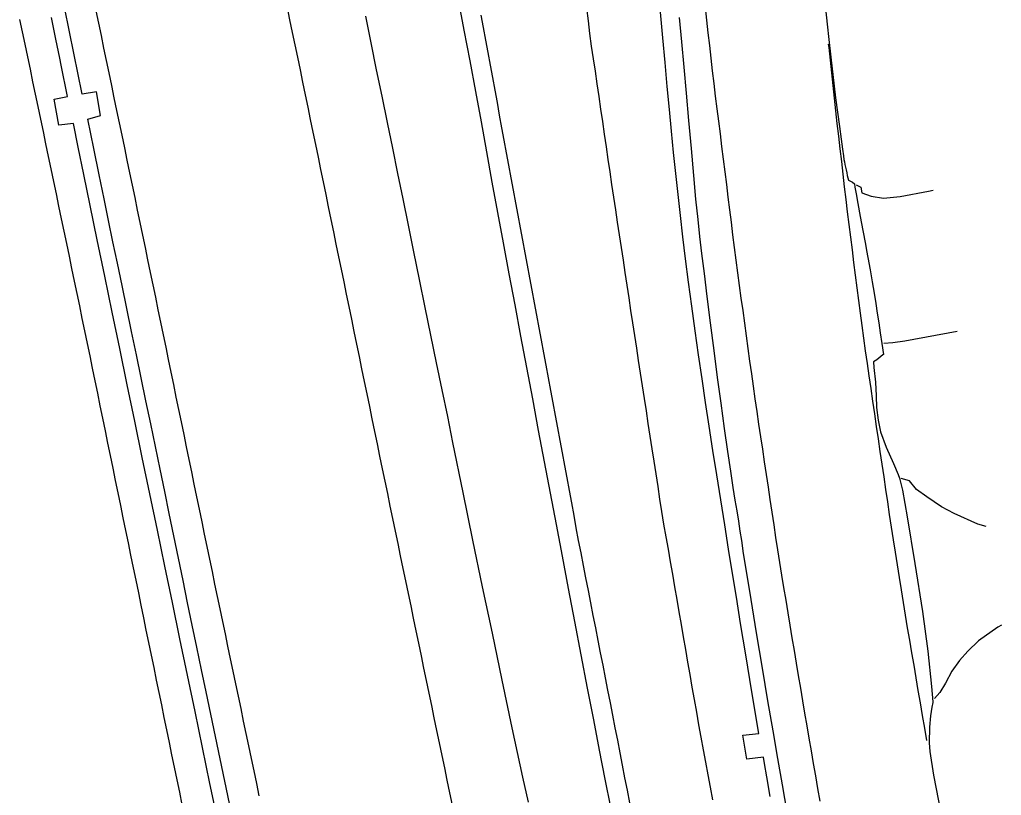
# Model space of a CAD drawing. Extents: x 1948091 to 1975253, y 787267 to 823306.
# Drawn here: x 1966725.4 to 1966918.2, y 788796.8 to 788949.2 of the extents above; entities that cross this region are included whole.
import ezdxf

# ---------------------------------------------------------------- set-up
doc = ezdxf.new("R2010")
doc.units = 0
for name, color, linetype in [('RD_EX_Conc', 7, 'Continuous'), ('RD_EX_Pavement_Markings', 7, 'Continuous'), ('RD_EX_Road', 7, 'Continuous')]:
    doc.layers.add(name, color=color, linetype=linetype)

msp = doc.modelspace()

# ---------------------------------------------------------------- linework, layer by layer
at = {"layer": 'RD_EX_Conc'}
for points in [[(1966889.7, 788916.72), (1966890.63, 788916.27), (1966890.85, 788915.14), (1966892.69, 788914.48), (1966895.12, 788914.1), (1966898.35, 788914.44), (1966903.95, 788915.51), (1966904.84, 788915.67)], [(1966909.59, 788887.92), (1966899.25, 788886.01), (1966896.93, 788885.67), (1966895.14, 788885.57)]]:
    msp.add_lwpolyline(points, dxfattribs=at)
at = {"layer": 'RD_EX_Pavement_Markings'}
for points in [[(1966740.38, 788950.93), (1966740.89, 788948.48), (1966741.4, 788946.03), (1966741.91, 788943.58), (1966742.42, 788941.14), (1966742.92, 788938.69), (1966743.43, 788936.24), (1966743.94, 788933.79), (1966744.45, 788931.35), (1966744.96, 788928.9), (1966745.47, 788926.45), (1966745.98, 788924), (1966746.49, 788921.56), (1966747, 788919.11), (1966747.51, 788916.66), (1966748.02, 788914.21), (1966748.53, 788911.77), (1966749.04, 788909.32), (1966749.55, 788906.87), (1966750.06, 788904.42), (1966750.56, 788901.98), (1966751.07, 788899.53), (1966751.57, 788897.08), (1966752.08, 788894.63), (1966752.58, 788892.18), (1966753.09, 788889.73), (1966753.6, 788887.29), (1966754.1, 788884.84), (1966754.61, 788882.39), (1966755.11, 788879.94), (1966755.62, 788877.49), (1966756.12, 788875.04), (1966756.63, 788872.6), (1966757.13, 788870.15), (1966757.64, 788867.7), (1966758.14, 788865.25), (1966758.65, 788862.8), (1966759.15, 788860.35), (1966759.66, 788857.91), (1966760.17, 788855.46), (1966760.67, 788853.01), (1966761.18, 788850.56), (1966761.68, 788848.11), (1966762.19, 788845.66), (1966762.69, 788843.22), (1966763.2, 788840.77), (1966763.71, 788838.32), (1966764.22, 788835.87), (1966764.73, 788833.43), (1966765.25, 788830.98), (1966765.76, 788828.53), (1966766.27, 788826.09), (1966766.78, 788823.64), (1966767.3, 788821.19), (1966767.81, 788818.74), (1966768.32, 788816.3), (1966768.83, 788813.85), (1966769.34, 788811.4), (1966769.86, 788808.96), (1966770.37, 788806.51), (1966770.88, 788804.06), (1966771.39, 788801.62), (1966771.91, 788799.17), (1966772.42, 788796.72)], [(1966777.94, 788951.56), (1966778.45, 788949.11), (1966778.96, 788946.66), (1966779.47, 788944.22), (1966779.98, 788941.77), (1966780.5, 788939.32), (1966781, 788936.87), (1966781.5, 788934.43), (1966782.01, 788931.98), (1966782.51, 788929.53), (1966783.02, 788927.08), (1966783.52, 788924.63), (1966784.02, 788922.18), (1966784.53, 788919.73), (1966785.03, 788917.29), (1966785.54, 788914.84), (1966786.04, 788912.39), (1966786.54, 788909.94), (1966787.05, 788907.49), (1966787.55, 788905.04), (1966788.06, 788902.59), (1966788.56, 788900.15), (1966789.07, 788897.7), (1966789.57, 788895.25), (1966790.07, 788892.8), (1966790.58, 788890.35), (1966791.08, 788887.9), (1966791.59, 788885.45), (1966792.09, 788883), (1966792.59, 788880.56), (1966793.1, 788878.11), (1966793.6, 788875.66), (1966794.11, 788873.21), (1966794.61, 788870.76), (1966795.11, 788868.31), (1966795.62, 788865.86), (1966796.12, 788863.42), (1966796.63, 788860.97), (1966797.13, 788858.52), (1966797.64, 788856.07), (1966798.15, 788853.62), (1966798.66, 788851.18), (1966799.17, 788848.73), (1966799.68, 788846.28), (1966800.18, 788843.83), (1966800.69, 788841.39), (1966801.2, 788838.94), (1966801.71, 788836.49), (1966802.22, 788834.04), (1966802.73, 788831.6), (1966803.24, 788829.15), (1966803.75, 788826.7), (1966804.26, 788824.25), (1966804.77, 788821.81), (1966805.28, 788819.36), (1966805.79, 788816.91), (1966806.29, 788814.46), (1966806.8, 788812.02), (1966807.31, 788809.57), (1966807.82, 788807.12), (1966808.33, 788804.67), (1966808.84, 788802.23), (1966809.35, 788799.78), (1966809.86, 788797.33), (1966810.37, 788794.88)], [(1966861.56, 788795.94), (1966861.1, 788798.4), (1966860.65, 788800.86), (1966860.2, 788803.32), (1966859.75, 788805.78), (1966859.29, 788808.23), (1966858.84, 788810.69), (1966858.4, 788813.15), (1966857.97, 788815.61), (1966857.54, 788818.08), (1966857.11, 788820.54), (1966856.68, 788823), (1966856.26, 788825.46), (1966855.83, 788827.92), (1966855.4, 788830.39), (1966854.97, 788832.85), (1966854.54, 788835.31), (1966854.11, 788837.77), (1966853.68, 788840.24), (1966853.26, 788842.7), (1966852.83, 788845.16), (1966852.4, 788847.62), (1966851.97, 788850.08), (1966851.57, 788852.55), (1966851.19, 788855.02), (1966850.81, 788857.49), (1966850.43, 788859.96), (1966850.04, 788862.43), (1966849.66, 788864.9), (1966849.28, 788867.37), (1966848.9, 788869.84), (1966848.52, 788872.31), (1966848.13, 788874.78), (1966847.75, 788877.25), (1966847.37, 788879.72), (1966846.99, 788882.19), (1966846.62, 788884.66), (1966846.24, 788887.13), (1966845.87, 788889.6), (1966845.49, 788892.07), (1966845.12, 788894.54), (1966844.74, 788897.01), (1966844.37, 788899.48), (1966843.99, 788901.95), (1966843.62, 788904.42), (1966843.24, 788906.89), (1966842.87, 788909.36), (1966842.49, 788911.83), (1966842.13, 788914.31), (1966841.76, 788916.78), (1966841.4, 788919.25), (1966841.04, 788921.72), (1966840.67, 788924.19), (1966840.31, 788926.67), (1966839.94, 788929.14), (1966839.58, 788931.61), (1966839.22, 788934.08), (1966838.85, 788936.55), (1966838.49, 788939.03), (1966838.13, 788941.5), (1966837.76, 788943.97), (1966837.44, 788946.45), (1966837.12, 788948.93), (1966836.8, 788951.4)], [(1966860.07, 788951.55), (1966860.32, 788949.06), (1966860.6, 788946.58), (1966860.89, 788944.09), (1966861.18, 788941.61), (1966861.47, 788939.13), (1966861.76, 788936.64), (1966862.05, 788934.16), (1966862.36, 788931.68), (1966862.67, 788929.2), (1966862.98, 788926.72), (1966863.3, 788924.24), (1966863.61, 788921.76), (1966863.92, 788919.28), (1966864.23, 788916.8), (1966864.53, 788914.32), (1966864.84, 788911.84), (1966865.15, 788909.36), (1966865.46, 788906.88), (1966865.77, 788904.4), (1966866.1, 788901.92), (1966866.43, 788899.44), (1966866.76, 788896.96), (1966867.1, 788894.49), (1966867.43, 788892.01), (1966867.77, 788889.53), (1966868.1, 788887.05), (1966868.45, 788884.58), (1966868.8, 788882.1), (1966869.15, 788879.63), (1966869.5, 788877.15), (1966869.85, 788874.68), (1966870.2, 788872.2), (1966870.57, 788869.73), (1966870.94, 788867.26), (1966871.3, 788864.79), (1966871.67, 788862.31), (1966872.03, 788859.84), (1966872.41, 788857.37), (1966872.78, 788854.9), (1966873.16, 788852.42), (1966873.53, 788849.95), (1966873.91, 788847.48), (1966874.28, 788845.01), (1966874.66, 788842.54), (1966875.07, 788840.07), (1966875.48, 788837.61), (1966875.89, 788835.14), (1966876.3, 788832.67), (1966876.7, 788830.21), (1966877.11, 788827.74), (1966877.52, 788825.27), (1966877.93, 788822.81), (1966878.35, 788820.34), (1966878.76, 788817.88), (1966879.17, 788815.41), (1966879.58, 788812.95), (1966880, 788810.48), (1966880.43, 788808.02), (1966880.86, 788805.56), (1966881.29, 788803.09), (1966881.72, 788800.63), (1966882.15, 788798.17), (1966882.58, 788795.7)], [(1966725.41, 788949.22), (1966725.92, 788946.77), (1966726.43, 788944.32), (1966726.94, 788941.88), (1966727.46, 788939.43), (1966727.97, 788936.98), (1966728.48, 788934.53), (1966728.99, 788932.09), (1966729.5, 788929.64), (1966730.01, 788927.19), (1966730.52, 788924.75), (1966731.03, 788922.3), (1966731.54, 788919.85), (1966732.05, 788917.4), (1966732.56, 788914.96), (1966733.07, 788912.51), (1966733.58, 788910.06), (1966734.09, 788907.61), (1966734.6, 788905.17), (1966735.11, 788902.72), (1966735.62, 788900.27), (1966736.13, 788897.83), (1966736.64, 788895.38), (1966737.16, 788892.93), (1966737.66, 788890.48), (1966738.17, 788888.03), (1966738.67, 788885.59), (1966739.17, 788883.14), (1966739.67, 788880.69), (1966740.18, 788878.24), (1966740.68, 788875.79), (1966741.18, 788873.34), (1966741.69, 788870.89), (1966742.19, 788868.44), (1966742.69, 788865.99), (1966743.19, 788863.55), (1966743.7, 788861.1), (1966744.2, 788858.65), (1966744.7, 788856.2), (1966745.21, 788853.75), (1966745.71, 788851.3), (1966746.21, 788848.85), (1966746.71, 788846.4), (1966747.22, 788843.96), (1966747.72, 788841.51), (1966748.22, 788839.06), (1966748.73, 788836.61), (1966749.23, 788834.16), (1966749.73, 788831.71), (1966750.23, 788829.26), (1966750.74, 788826.81), (1966751.24, 788824.36), (1966751.74, 788821.92), (1966752.25, 788819.47), (1966752.75, 788817.02), (1966753.25, 788814.57), (1966753.75, 788812.12), (1966754.26, 788809.67), (1966754.76, 788807.22), (1966755.26, 788804.77), (1966755.77, 788802.33), (1966756.28, 788799.88), (1966756.79, 788797.43), (1966757.29, 788794.98)], [(1966816.03, 788950.07), (1966816.48, 788947.61), (1966816.93, 788945.16), (1966817.38, 788942.7), (1966817.83, 788940.24), (1966818.28, 788937.78), (1966818.73, 788935.32), (1966819.18, 788932.87), (1966819.63, 788930.41), (1966820.09, 788927.95), (1966820.54, 788925.5), (1966821, 788923.04), (1966821.45, 788920.58), (1966821.91, 788918.13), (1966822.36, 788915.67), (1966822.82, 788913.21), (1966823.27, 788910.76), (1966823.73, 788908.3), (1966824.18, 788905.84), (1966824.64, 788903.39), (1966825.09, 788900.93), (1966825.55, 788898.47), (1966826.01, 788896.02), (1966826.46, 788893.56), (1966826.92, 788891.1), (1966827.38, 788888.65), (1966827.83, 788886.19), (1966828.29, 788883.73), (1966828.75, 788881.28), (1966829.21, 788878.82), (1966829.66, 788876.36), (1966830.12, 788873.91), (1966830.58, 788871.45), (1966831.04, 788868.99), (1966831.49, 788866.54), (1966831.95, 788864.08), (1966832.41, 788861.62), (1966832.87, 788859.17), (1966833.32, 788856.71), (1966833.78, 788854.25), (1966834.24, 788851.8), (1966834.69, 788849.34), (1966835.15, 788846.88), (1966835.63, 788844.43), (1966836.11, 788841.98), (1966836.59, 788839.53), (1966837.07, 788837.07), (1966837.55, 788834.62), (1966838.03, 788832.17), (1966838.51, 788829.71), (1966838.99, 788827.26), (1966839.47, 788824.81), (1966839.95, 788822.36), (1966840.43, 788819.9), (1966840.91, 788817.45), (1966841.39, 788815), (1966841.87, 788812.54), (1966842.34, 788810.09), (1966842.82, 788807.64), (1966843.3, 788805.18), (1966843.77, 788802.73), (1966844.25, 788800.28), (1966844.73, 788797.82), (1966845.2, 788795.37)], [(1966903.61, 788807.57), (1966903.19, 788810.03), (1966902.77, 788812.5), (1966902.35, 788814.96), (1966901.93, 788817.43), (1966901.51, 788819.89), (1966901.09, 788822.36), (1966900.67, 788824.82), (1966900.25, 788827.29), (1966899.83, 788829.75), (1966899.41, 788832.21), (1966899.01, 788834.68), (1966898.62, 788837.15), (1966898.22, 788839.62), (1966897.83, 788842.09), (1966897.44, 788844.56), (1966897.05, 788847.03), (1966896.66, 788849.5), (1966896.29, 788851.97), (1966895.93, 788854.44), (1966895.56, 788856.91), (1966895.19, 788859.39), (1966894.82, 788861.86), (1966894.46, 788864.33), (1966894.09, 788866.81), (1966893.72, 788869.28), (1966893.36, 788871.75), (1966893.01, 788874.23), (1966892.65, 788876.7), (1966892.29, 788879.18), (1966891.94, 788881.65), (1966891.58, 788884.12), (1966891.23, 788886.6), (1966890.87, 788889.07), (1966890.55, 788891.55), (1966890.23, 788894.03), (1966889.92, 788896.51), (1966889.6, 788898.99), (1966889.28, 788901.47), (1966888.97, 788903.95), (1966888.65, 788906.43), (1966888.33, 788908.91), (1966888.03, 788911.39), (1966887.75, 788913.87), (1966887.46, 788916.35), (1966887.17, 788918.84), (1966886.88, 788921.32), (1966886.6, 788923.8), (1966886.31, 788926.29), (1966886.02, 788928.77), (1966885.74, 788931.25), (1966885.47, 788933.74), (1966885.2, 788936.22), (1966884.93, 788938.71), (1966884.66, 788941.19), (1966884.39, 788943.68), (1966884.31, 788944.36)]]:
    msp.add_lwpolyline(points, dxfattribs=at)
at = {"layer": 'RD_EX_Road'}
for points in [[(1966811.54, 788953.15), (1966812.69, 788947.1), (1966813.84, 788941.06), (1966814.96, 788935.06), (1966816.05, 788929.11), (1966817.12, 788923.19), (1966818.19, 788917.28), (1966819.28, 788911.32), (1966820.39, 788905.31), (1966821.51, 788899.25), (1966822.65, 788893.16), (1966823.8, 788887.03), (1966824.95, 788880.88), (1966826.12, 788874.69), (1966827.28, 788868.5), (1966828.45, 788862.32), (1966829.62, 788856.15), (1966830.79, 788849.99), (1966831.97, 788843.77), (1966833.18, 788837.43), (1966834.41, 788830.97), (1966835.67, 788824.39), (1966836.91, 788817.88), (1966838.11, 788811.65), (1966839.27, 788805.7), (1966840.37, 788800.02), (1966841.46, 788794.47)], [(1966766.62, 788795.21), (1966765.72, 788799.59), (1966764.81, 788803.97), (1966763.91, 788808.35), (1966763, 788812.73), (1966762.08, 788817.12), (1966761.16, 788821.5), (1966760.24, 788825.89), (1966759.32, 788830.27), (1966758.41, 788834.65), (1966757.51, 788839.03), (1966756.6, 788843.4), (1966755.7, 788847.78), (1966754.8, 788852.15), (1966753.9, 788856.51), (1966752.99, 788860.9), (1966752.08, 788865.33), (1966751.15, 788869.79), (1966750.22, 788874.3), (1966749.28, 788878.83), (1966748.34, 788883.36), (1966747.4, 788887.9), (1966746.45, 788892.44), (1966745.52, 788896.93), (1966744.61, 788901.31), (1966743.74, 788905.56), (1966742.89, 788909.71), (1966742.02, 788914), (1966741.05, 788918.72), (1966739.99, 788923.85), (1966738.8, 788929.6), (1966741.32, 788930.31), (1966740.53, 788935.01), (1966737.69, 788934.56), (1966736.85, 788938.7), (1966736.12, 788942.28), (1966735.14, 788947.07), (1966734.27, 788951.3)], [(1966872.82, 788796.56), (1966872.16, 788800.45), (1966871.71, 788803.04), (1966871.49, 788804.34), (1966868.22, 788803.9), (1966867.43, 788808.62), (1966870.62, 788808.94), (1966869.24, 788817.18), (1966868.05, 788824.39), (1966867.03, 788830.57), (1966866.19, 788835.73), (1966865.44, 788840.4), (1966864.67, 788845.15), (1966863.9, 788849.97), (1966863.12, 788854.86), (1966862.34, 788859.75), (1966861.59, 788864.57), (1966860.86, 788869.31), (1966860.15, 788873.97), (1966859.46, 788878.62), (1966858.78, 788883.32), (1966858.1, 788888.07), (1966857.44, 788892.87), (1966856.8, 788897.61), (1966856.21, 788902.16), (1966855.68, 788906.52), (1966855.19, 788910.7), (1966854.73, 788914.8), (1966854.29, 788918.92), (1966853.87, 788923.08), (1966853.46, 788927.26), (1966853.05, 788931.55), (1966852.63, 788936.04), (1966852.2, 788940.72), (1966851.76, 788945.59), (1966851.31, 788950.65)], [(1966883.71, 788951.35), (1966884.02, 788948.29), (1966884.34, 788945.29), (1966884.67, 788942.36), (1966885, 788939.5), (1966885.34, 788936.67), (1966885.69, 788933.84), (1966886.05, 788931.02), (1966886.42, 788928.21), (1966886.75, 788925.69), (1966887.01, 788923.76), (1966887.21, 788922.43), (1966887.33, 788921.69), (1966887.42, 788921.23), (1966887.52, 788920.74), (1966887.63, 788920.21), (1966887.74, 788919.65), (1966887.86, 788919.09), (1966887.98, 788918.57), (1966888.1, 788918.09), (1966888.21, 788917.65), (1966888.98, 788917.22), (1966889.37, 788916.91), (1966889.48, 788916.24), (1966889.71, 788914.95), (1966890.07, 788913.05), (1966890.54, 788910.52), (1966891.06, 788907.74), (1966891.55, 788905.06), (1966891.77, 788903.85), (1966892.01, 788902.48), (1966892.45, 788900), (1966892.85, 788897.65), (1966893.23, 788895.46), (1966893.56, 788893.41), (1966893.86, 788891.51), (1966894.15, 788889.64), (1966894.46, 788887.67), (1966894.77, 788885.59), (1966895.1, 788883.42), (1966894.93, 788883.33), (1966893.78, 788882.38), (1966893.14, 788881.93), (1966893.17, 788880.87), (1966893.49, 788877.94), (1966893.67, 788875.3), (1966893.71, 788873), (1966894.03, 788870.51), (1966894.52, 788868.21), (1966895.61, 788865.17), (1966897.03, 788861.97), (1966898, 788859.83), (1966898.25, 788859.13), (1966898.8, 788856.74), (1966899.73, 788851.55), (1966901.25, 788842.37), (1966902.77, 788832.9), (1966903.78, 788825.12), (1966904.5, 788818.22), (1966904.78, 788815.16), (1966904.77, 788815.03), (1966904.57, 788814.14), (1966904.29, 788812.44), (1966904.12, 788810.19), (1966904.05, 788807.14), (1966904.16, 788805.43), (1966904.91, 788800.78), (1966906.36, 788793.37)], [(1966764.25, 788792.17), (1966762.79, 788799.17), (1966761.33, 788806.21), (1966759.86, 788813.29), (1966758.39, 788820.4), (1966756.91, 788827.54), (1966755.43, 788834.67), (1966753.95, 788841.8), (1966752.47, 788848.93), (1966750.99, 788856.06), (1966749.51, 788863.19), (1966748.03, 788870.32), (1966746.55, 788877.45), (1966745.07, 788884.57), (1966743.6, 788891.69), (1966742.13, 788898.81), (1966740.67, 788905.92), (1966739.28, 788912.68), (1966738.04, 788918.73), (1966736.93, 788924.09), (1966735.97, 788928.74), (1966733.09, 788928.41), (1966732.2, 788933.56), (1966734.82, 788934.09), (1966733.57, 788940.2), (1966733.28, 788941.6), (1966732.51, 788945.36), (1966731.64, 788949.59)], [(1966825.35, 788795.46), (1966824.26, 788800.41), (1966822.15, 788810.07), (1966820.17, 788819.46), (1966818.26, 788828.66), (1966816.36, 788837.76), (1966814.44, 788846.93), (1966812.52, 788856.32), (1966810.53, 788866.11), (1966809.49, 788871.21), (1966808.41, 788876.45), (1966807.31, 788881.79), (1966806.2, 788887.18), (1966805.09, 788892.62), (1966803.96, 788898.11), (1966802.85, 788903.54), (1966801.77, 788908.83), (1966800.72, 788913.97), (1966799.71, 788918.96), (1966798.7, 788923.92), (1966797.67, 788928.97), (1966796.62, 788934.11), (1966795.54, 788939.34), (1966794.46, 788944.61), (1966793.39, 788949.87)], [(1966876.17, 788793.53), (1966875.23, 788798.85), (1966874.32, 788804.05), (1966873.39, 788809.46), (1966872.38, 788815.37), (1966871.3, 788821.81), (1966870.15, 788828.75), (1966869.08, 788835.29), (1966868.23, 788840.48), (1966867.62, 788844.34), (1966867.24, 788846.85), (1966866.96, 788848.73), (1966866.65, 788850.68), (1966866.33, 788852.71), (1966865.98, 788854.82), (1966865.58, 788857.3), (1966865.1, 788860.47), (1966864.53, 788864.32), (1966863.88, 788868.86), (1966863.19, 788873.81), (1966862.5, 788878.91), (1966861.81, 788884.18), (1966861.12, 788889.6), (1966860.48, 788894.78), (1966859.92, 788899.34), (1966859.44, 788903.27), (1966859.04, 788906.58), (1966858.67, 788909.9), (1966858.26, 788913.89), (1966857.82, 788918.54), (1966857.36, 788923.85), (1966856.87, 788929.39), (1966856.4, 788934.73), (1966855.93, 788939.86), (1966855.47, 788944.78), (1966855.02, 788949.58)], [(1966915.25, 788849.65), (1966913.64, 788850.11), (1966908.94, 788852.19), (1966906.5, 788853.45), (1966903.61, 788855.47), (1966901.57, 788856.9), (1966900.18, 788858.6), (1966898.59, 788859.02)], [(1966918.24, 788830.23), (1966917.55, 788829.84), (1966913.77, 788827.14), (1966911.65, 788825.13), (1966910.04, 788823.33), (1966908.53, 788821.21), (1966907.28, 788818.84), (1966906.18, 788817.02), (1966905.11, 788815.87)]]:
    msp.add_lwpolyline(points, dxfattribs=at)

doc.saveas('drawing.dxf')
